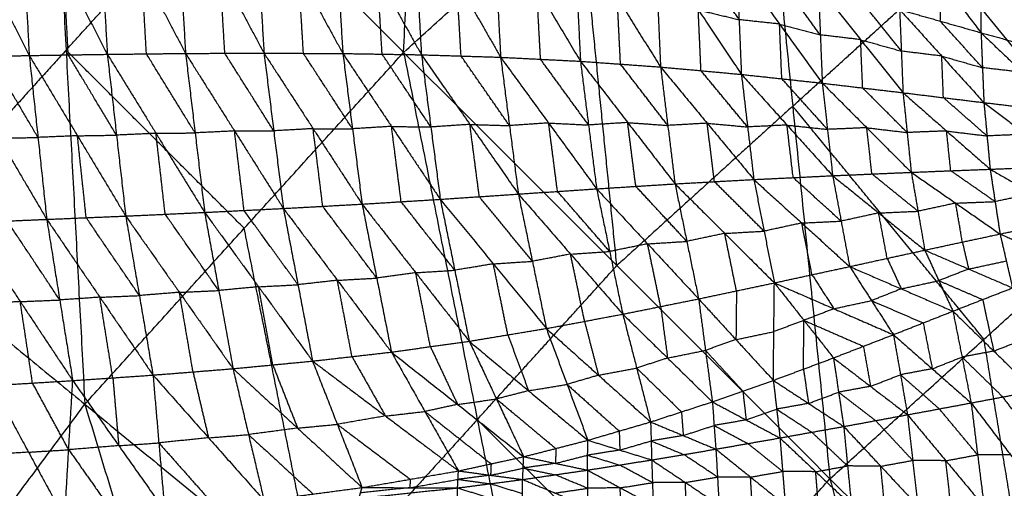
# Model space of a CAD drawing. Header units: millimetres. Extents: x -106 to 110, y -96 to 120.
# Tile 325 of 656: x -51.18 to -37.46, y 53.53 to 60.06. Entities that reach past the tile are written whole.
import ezdxf

# ---------------------------------------------------------------- set-up
doc = ezdxf.new("R2010")
doc.units = ezdxf.units.MM
doc.header["$MEASUREMENT"] = 0
doc.layers.add('Default', color=7, linetype='Continuous', true_color=0x000000)

msp = doc.modelspace()

# ---------------------------------------------------------------- linework, layer by layer
at = {"layer": 'Default'}
for points in [[(-45.832, 59.607, 4.188), (-45.608, 64.54, 4.432), (-45.385, 69.473, 4.676)], [(-55.699, 59.159, 4.676), (-53.247, 61.864, 4.676), (-50.795, 64.57, 4.676)], [(-50.795, 64.57, 4.676), (-50.534, 59.638, 4.432), (-50.273, 54.706, 4.188)], [(-50.795, 64.57, 4.676), (-48.313, 62.088, 4.432), (-45.832, 59.607, 4.188)], [(-45.832, 59.607, 4.188), (-43.382, 61.827, 4.188), (-40.932, 64.048, 4.188)], [(-40.932, 64.048, 4.188), (-40.412, 58.857, 4.07), (-39.893, 53.667, 3.952)], [(-40.932, 64.048, 4.188), (-38.268, 60.801, 4.07), (-35.603, 57.555, 3.952)], [(-50.534, 59.638, 4.432), (-49.424, 60.863, 4.432), (-48.313, 62.088, 4.432)], [(-52.249, 61.927, -1.912), (-51.648, 60.745, -2.018), (-51.048, 59.563, -2.123)], [(-51.173, 61.929, -1.974), (-51.11, 60.746, -2.049), (-51.048, 59.563, -2.123)], [(-51.173, 61.929, -1.974), (-50.567, 60.754, -2.064), (-49.96, 59.58, -2.154)], [(-50.092, 61.917, -2.017), (-50.026, 60.749, -2.085), (-49.96, 59.58, -2.154)], [(-50.092, 61.917, -2.017), (-49.481, 60.754, -2.089), (-48.87, 59.592, -2.162)], [(-49.006, 61.891, -2.036), (-48.938, 60.741, -2.099), (-48.87, 59.592, -2.162)], [(-49.006, 61.891, -2.036), (-48.392, 60.743, -2.091), (-47.777, 59.596, -2.147)], [(-47.913, 61.845, -2.033), (-47.845, 60.721, -2.09), (-47.777, 59.596, -2.147)], [(-47.913, 61.845, -2.033), (-47.296, 60.718, -2.071), (-46.679, 59.591, -2.109)], [(-46.81, 61.774, -2.008), (-46.745, 60.682, -2.059), (-46.679, 59.591, -2.109)], [(-46.81, 61.774, -2.008), (-46.197, 60.674, -2.029), (-45.584, 59.573, -2.05)], [(-42.862, 56.637, 4.07), (-43.122, 59.232, 4.129), (-43.382, 61.827, 4.188)], [(-45.705, 61.67, -1.962), (-45.644, 60.622, -2.006), (-45.584, 59.573, -2.05)], [(-45.705, 61.67, -1.962), (-45.093, 60.605, -1.966), (-44.481, 59.539, -1.97)], [(-44.587, 61.525, -1.894), (-44.534, 60.532, -1.932), (-44.481, 59.539, -1.97)], [(-44.587, 61.525, -1.894), (-43.978, 60.504, -1.881), (-43.369, 59.483, -1.868)], [(-43.46, 61.333, -1.806), (-43.415, 60.408, -1.837), (-43.369, 59.483, -1.868)], [(-43.46, 61.333, -1.806), (-42.857, 60.368, -1.776), (-42.253, 59.403, -1.747)], [(-38.893, 61.331, -0.941), (-38.341, 60.605, -0.991), (-37.789, 59.88, -1.04)], [(-42.329, 61.097, -1.697), (-42.291, 60.25, -1.722), (-42.253, 59.403, -1.747)], [(-42.329, 61.097, -1.697), (-41.728, 60.198, -1.65), (-41.127, 59.3, -1.603)], [(-41.16, 60.062, -1.584), (-41.46, 60.511, -1.607), (-41.76, 60.96, -1.631)], [(-41.192, 60.824, -1.565), (-41.16, 60.062, -1.584), (-41.127, 59.3, -1.603)], [(-41.192, 60.824, -1.565), (-40.596, 60.001, -1.502), (-40, 59.178, -1.438)], [(-40.412, 58.857, 4.07), (-39.34, 59.829, 4.07), (-38.268, 60.801, 4.07)], [(-37.789, 59.88, -1.04), (-37.783, 60.355, -0.917), (-37.776, 60.829, -0.793)], [(-37.776, 60.829, -0.793), (-37.22, 60.199, -0.816), (-36.663, 59.569, -0.839)], [(-50.504, 59.572, -2.139), (-50.535, 60.163, -2.101), (-50.567, 60.754, -2.064)], [(-49.415, 59.586, -2.158), (-49.448, 60.17, -2.124), (-49.481, 60.754, -2.089)], [(-48.323, 59.594, -2.154), (-48.357, 60.169, -2.123), (-48.392, 60.743, -2.091)], [(-47.228, 59.593, -2.128), (-47.262, 60.156, -2.1), (-47.296, 60.718, -2.071)], [(-46.132, 59.582, -2.08), (-46.164, 60.128, -2.054), (-46.197, 60.674, -2.029)], [(-40.028, 59.85, -1.424), (-40.326, 60.261, -1.456), (-40.623, 60.673, -1.487)], [(-45.032, 59.556, -2.01), (-45.063, 60.081, -1.988), (-45.093, 60.605, -1.966)], [(-43.925, 59.511, -1.919), (-43.952, 60.008, -1.9), (-43.978, 60.504, -1.881)], [(-40.055, 60.522, -1.41), (-40.028, 59.85, -1.424), (-40, 59.178, -1.438)], [(-40.055, 60.522, -1.41), (-39.466, 59.783, -1.332), (-38.876, 59.045, -1.254)], [(-38.356, 60.042, -1.137), (-38.349, 60.323, -1.064), (-38.341, 60.605, -0.991)], [(-42.811, 59.443, -1.807), (-42.834, 59.906, -1.792), (-42.857, 60.368, -1.776)], [(-38.899, 59.624, -1.244), (-39.194, 59.993, -1.283), (-39.489, 60.363, -1.321)], [(-41.69, 59.352, -1.675), (-41.709, 59.775, -1.662), (-41.728, 60.198, -1.65)], [(-41.728, 60.198, -1.65), (-41.444, 60.13, -1.617), (-41.16, 60.062, -1.584)], [(-38.923, 60.203, -1.233), (-38.899, 59.624, -1.244), (-38.876, 59.045, -1.254)], [(-38.923, 60.203, -1.233), (-38.356, 60.042, -1.137), (-37.789, 59.88, -1.04)], [(-38.923, 60.203, -1.233), (-38.336, 59.555, -1.143), (-37.749, 58.907, -1.053)], [(-40.596, 60.001, -1.502), (-40.878, 60.031, -1.543), (-41.16, 60.062, -1.584)], [(-40.564, 59.239, -1.521), (-40.58, 59.62, -1.511), (-40.596, 60.001, -1.502)], [(-40.596, 60.001, -1.502), (-40.312, 59.925, -1.463), (-40.028, 59.85, -1.424)], [(-37.769, 59.393, -1.047), (-38.063, 59.717, -1.092), (-38.356, 60.042, -1.137)], [(-39.466, 59.783, -1.332), (-39.747, 59.817, -1.378), (-40.028, 59.85, -1.424)], [(-37.789, 59.88, -1.04), (-37.769, 59.393, -1.047), (-37.749, 58.907, -1.053)], [(-37.789, 59.88, -1.04), (-37.226, 59.725, -0.94), (-36.663, 59.569, -0.839)], [(-37.789, 59.88, -1.04), (-37.21, 59.328, -0.944), (-36.631, 58.776, -0.847)], [(-39.438, 59.111, -1.346), (-39.452, 59.447, -1.339), (-39.466, 59.783, -1.332)], [(-39.466, 59.783, -1.332), (-39.183, 59.704, -1.288), (-38.899, 59.624, -1.244)], [(-50.534, 59.638, 4.432), (-51.76, 58.285, 4.432), (-52.986, 56.933, 4.432)], [(-52.132, 59.541, -2.072), (-51.59, 59.552, -2.098), (-51.048, 59.563, -2.123)], [(-52.132, 59.541, -2.072), (-51.468, 58.411, -1.938), (-50.804, 57.281, -1.804)], [(-50.926, 58.422, -1.964), (-51.258, 58.987, -2.031), (-51.59, 59.552, -2.098)], [(-51.048, 59.563, -2.123), (-50.504, 59.572, -2.139), (-49.96, 59.58, -2.154)], [(-51.048, 59.563, -2.123), (-50.926, 58.422, -1.964), (-50.804, 57.281, -1.804)], [(-51.048, 59.563, -2.123), (-50.376, 58.445, -1.976), (-49.704, 57.327, -1.828)], [(-48.053, 57.156, 4.188), (-49.293, 58.397, 4.31), (-50.534, 59.638, 4.432)], [(-49.832, 58.454, -1.991), (-50.168, 59.013, -2.065), (-50.504, 59.572, -2.139)], [(-50.273, 54.706, 4.188), (-48.053, 57.156, 4.188), (-45.832, 59.607, 4.188)], [(-49.96, 59.58, -2.154), (-49.415, 59.586, -2.158), (-48.87, 59.592, -2.162)], [(-49.96, 59.58, -2.154), (-49.832, 58.454, -1.991), (-49.704, 57.327, -1.828)], [(-49.96, 59.58, -2.154), (-49.282, 58.479, -1.993), (-48.604, 57.378, -1.832)], [(-48.737, 58.485, -1.997), (-49.076, 59.035, -2.078), (-49.415, 59.586, -2.158)], [(-48.87, 59.592, -2.162), (-48.323, 59.594, -2.154), (-47.777, 59.596, -2.147)], [(-48.87, 59.592, -2.162), (-48.737, 58.485, -1.997), (-48.604, 57.378, -1.832)], [(-48.87, 59.592, -2.162), (-48.188, 58.512, -1.989), (-47.507, 57.433, -1.816)], [(-47.642, 58.514, -1.981), (-47.982, 59.054, -2.068), (-48.323, 59.594, -2.154)], [(-47.777, 59.596, -2.147), (-47.642, 58.514, -1.981), (-47.507, 57.433, -1.816)], [(-47.777, 59.596, -2.147), (-47.228, 59.593, -2.128), (-46.679, 59.591, -2.109)], [(-47.777, 59.596, -2.147), (-47.094, 58.544, -1.963), (-46.411, 57.493, -1.78)], [(-46.545, 58.542, -1.944), (-46.887, 59.068, -2.036), (-47.228, 59.593, -2.128)], [(-46.679, 59.591, -2.109), (-46.545, 58.542, -1.944), (-46.411, 57.493, -1.78)], [(-46.679, 59.591, -2.109), (-46.132, 59.582, -2.08), (-45.584, 59.573, -2.05)], [(-46.679, 59.591, -2.109), (-46.001, 58.575, -1.917), (-45.322, 57.56, -1.725)], [(-45.453, 58.567, -1.887), (-45.792, 59.074, -1.984), (-46.132, 59.582, -2.08)], [(-45.832, 59.607, 4.188), (-44.806, 54.492, 4.07), (-43.78, 49.378, 3.952)], [(-45.832, 59.607, 4.188), (-42.862, 56.637, 4.07), (-39.893, 53.667, 3.952)], [(-45.584, 59.573, -2.05), (-45.453, 58.567, -1.887), (-45.322, 57.56, -1.725)], [(-45.584, 59.573, -2.05), (-45.032, 59.556, -2.01), (-44.481, 59.539, -1.97)], [(-45.584, 59.573, -2.05), (-44.909, 58.603, -1.851), (-44.234, 57.633, -1.652)], [(-44.358, 58.586, -1.811), (-44.695, 59.071, -1.91), (-45.032, 59.556, -2.01)], [(-44.481, 59.539, -1.97), (-44.358, 58.586, -1.811), (-44.234, 57.633, -1.652)], [(-44.481, 59.539, -1.97), (-43.925, 59.511, -1.919), (-43.369, 59.483, -1.868)], [(-44.481, 59.539, -1.97), (-43.812, 58.623, -1.765), (-43.144, 57.706, -1.56)], [(-38.336, 59.555, -1.143), (-38.618, 59.589, -1.193), (-38.899, 59.624, -1.244)], [(-38.313, 58.976, -1.154), (-38.324, 59.265, -1.148), (-38.336, 59.555, -1.143)], [(-38.336, 59.555, -1.143), (-38.053, 59.474, -1.095), (-37.769, 59.393, -1.047)], [(-43.257, 58.595, -1.714), (-43.591, 59.053, -1.817), (-43.925, 59.511, -1.919)], [(-43.369, 59.483, -1.868), (-43.257, 58.595, -1.714), (-43.144, 57.706, -1.56)], [(-43.369, 59.483, -1.868), (-42.811, 59.443, -1.807), (-42.253, 59.403, -1.747)], [(-43.369, 59.483, -1.868), (-42.711, 58.629, -1.66), (-42.052, 57.775, -1.452)], [(-42.153, 58.589, -1.599), (-42.482, 59.016, -1.703), (-42.811, 59.443, -1.807)], [(-42.253, 59.403, -1.747), (-42.153, 58.589, -1.599), (-42.052, 57.775, -1.452)], [(-42.253, 59.403, -1.747), (-41.69, 59.352, -1.675), (-41.127, 59.3, -1.603)], [(-42.253, 59.403, -1.747), (-41.604, 58.62, -1.536), (-40.954, 57.836, -1.326)], [(-37.21, 59.328, -0.944), (-37.49, 59.361, -0.995), (-37.769, 59.393, -1.047)], [(-41.041, 58.568, -1.465), (-41.366, 58.96, -1.57), (-41.69, 59.352, -1.675)], [(-41.127, 59.3, -1.603), (-41.041, 58.568, -1.465), (-40.954, 57.836, -1.326)], [(-41.127, 59.3, -1.603), (-40.564, 59.239, -1.521), (-40, 59.178, -1.438)], [(-41.127, 59.3, -1.603), (-40.492, 58.594, -1.393), (-39.856, 57.889, -1.183)], [(-55.699, 59.159, 4.676), (-52.986, 56.933, 4.432), (-50.273, 54.706, 4.188)], [(-39.928, 58.534, -1.311), (-40.246, 58.886, -1.416), (-40.564, 59.239, -1.521)], [(-40, 59.178, -1.438), (-39.928, 58.534, -1.311), (-39.856, 57.889, -1.183)], [(-40, 59.178, -1.438), (-39.438, 59.111, -1.346), (-38.876, 59.045, -1.254)], [(-40, 59.178, -1.438), (-39.381, 58.557, -1.231), (-38.761, 57.936, -1.024)], [(-38.818, 58.49, -1.139), (-39.128, 58.801, -1.243), (-39.438, 59.111, -1.346)], [(-38.876, 59.045, -1.254), (-38.818, 58.49, -1.139), (-38.761, 57.936, -1.024)], [(-38.876, 59.045, -1.254), (-38.313, 58.976, -1.154), (-37.749, 58.907, -1.053)], [(-38.876, 59.045, -1.254), (-38.269, 58.512, -1.053), (-37.662, 57.979, -0.853)], [(-40.412, 58.857, 4.07), (-41.637, 57.747, 4.07), (-42.862, 56.637, 4.07)], [(-37.748, 55.611, 3.952), (-39.08, 57.234, 4.011), (-40.412, 58.857, 4.07)], [(-37.705, 58.443, -0.953), (-38.009, 58.709, -1.053), (-38.313, 58.976, -1.154)], [(-37.749, 58.907, -1.053), (-37.705, 58.443, -0.953), (-37.662, 57.979, -0.853)], [(-37.749, 58.907, -1.053), (-37.19, 58.842, -0.95), (-36.631, 58.776, -0.847)], [(-37.749, 58.907, -1.053), (-37.16, 58.465, -0.865), (-36.57, 58.024, -0.678)], [(-46.001, 58.575, -1.917), (-46.273, 58.559, -1.931), (-46.545, 58.542, -1.944)], [(-45.867, 57.527, -1.752), (-45.934, 58.051, -1.835), (-46.001, 58.575, -1.917)], [(-46.001, 58.575, -1.917), (-45.727, 58.571, -1.902), (-45.453, 58.567, -1.887)], [(-44.909, 58.603, -1.851), (-45.181, 58.585, -1.869), (-45.453, 58.567, -1.887)], [(-44.778, 57.597, -1.688), (-44.844, 58.1, -1.77), (-44.909, 58.603, -1.851)], [(-44.909, 58.603, -1.851), (-44.633, 58.595, -1.831), (-44.358, 58.586, -1.811)], [(-43.812, 58.623, -1.765), (-44.085, 58.605, -1.788), (-44.358, 58.586, -1.811)], [(-43.689, 57.67, -1.606), (-43.751, 58.146, -1.685), (-43.812, 58.623, -1.765)], [(-43.812, 58.623, -1.765), (-43.534, 58.609, -1.74), (-43.257, 58.595, -1.714)], [(-42.711, 58.629, -1.66), (-42.984, 58.612, -1.687), (-43.257, 58.595, -1.714)], [(-42.598, 57.741, -1.506), (-42.655, 58.185, -1.583), (-42.711, 58.629, -1.66)], [(-42.711, 58.629, -1.66), (-42.432, 58.609, -1.63), (-42.153, 58.589, -1.599)], [(-41.604, 58.62, -1.536), (-41.878, 58.604, -1.568), (-42.153, 58.589, -1.599)], [(-41.503, 57.806, -1.389), (-41.553, 58.213, -1.463), (-41.604, 58.62, -1.536)], [(-41.604, 58.62, -1.536), (-41.322, 58.594, -1.501), (-41.041, 58.568, -1.465)], [(-40.492, 58.594, -1.393), (-40.766, 58.581, -1.429), (-41.041, 58.568, -1.465)], [(-40.405, 57.862, -1.255), (-40.449, 58.228, -1.324), (-40.492, 58.594, -1.393)], [(-40.492, 58.594, -1.393), (-40.21, 58.564, -1.352), (-39.928, 58.534, -1.311)], [(-50.376, 58.445, -1.976), (-50.651, 58.433, -1.97), (-50.926, 58.422, -1.964)], [(-50.376, 58.445, -1.976), (-50.104, 58.449, -1.983), (-49.832, 58.454, -1.991)], [(-50.254, 57.304, -1.816), (-50.315, 57.875, -1.896), (-50.376, 58.445, -1.976)], [(-49.282, 58.479, -1.993), (-49.557, 58.466, -1.992), (-49.832, 58.454, -1.991)], [(-49.282, 58.479, -1.993), (-49.009, 58.482, -1.995), (-48.737, 58.485, -1.997)], [(-49.154, 57.352, -1.83), (-49.218, 57.916, -1.912), (-49.282, 58.479, -1.993)], [(-48.188, 58.512, -1.989), (-48.462, 58.498, -1.993), (-48.737, 58.485, -1.997)], [(-48.188, 58.512, -1.989), (-47.915, 58.513, -1.985), (-47.642, 58.514, -1.981)], [(-48.055, 57.405, -1.824), (-48.122, 57.959, -1.906), (-48.188, 58.512, -1.989)], [(-47.094, 58.544, -1.963), (-47.368, 58.529, -1.972), (-47.642, 58.514, -1.981)], [(-46.959, 57.463, -1.798), (-47.026, 58.004, -1.881), (-47.094, 58.544, -1.963)], [(-47.094, 58.544, -1.963), (-46.82, 58.543, -1.954), (-46.545, 58.542, -1.944)], [(-39.381, 58.557, -1.231), (-39.654, 58.545, -1.271), (-39.928, 58.534, -1.311)], [(-39.308, 57.913, -1.104), (-39.345, 58.235, -1.167), (-39.381, 58.557, -1.231)], [(-39.381, 58.557, -1.231), (-39.099, 58.524, -1.185), (-38.818, 58.49, -1.139)], [(-38.269, 58.512, -1.053), (-38.544, 58.501, -1.096), (-38.818, 58.49, -1.139)], [(-38.211, 57.958, -0.938), (-38.24, 58.235, -0.996), (-38.269, 58.512, -1.053)], [(-38.269, 58.512, -1.053), (-37.987, 58.477, -1.003), (-37.705, 58.443, -0.953)], [(-37.16, 58.465, -0.865), (-37.433, 58.454, -0.909), (-37.705, 58.443, -0.953)], [(-51.468, 58.411, -1.938), (-51.197, 58.416, -1.951), (-50.926, 58.422, -1.964)], [(-37.662, 57.979, -0.853), (-37.116, 58.001, -0.765), (-36.57, 58.024, -0.678)], [(-40.954, 57.836, -1.326), (-40.405, 57.862, -1.255), (-39.856, 57.889, -1.183)], [(-39.856, 57.889, -1.183), (-39.308, 57.913, -1.104), (-38.761, 57.936, -1.024)], [(-39.856, 57.889, -1.183), (-39.738, 57.256, -0.884), (-39.619, 56.623, -0.585)], [(-39.856, 57.889, -1.183), (-39.215, 57.37, -0.838), (-38.573, 56.852, -0.493)], [(-38.667, 57.394, -0.758), (-38.988, 57.653, -0.931), (-39.308, 57.913, -1.104)], [(-38.761, 57.936, -1.024), (-38.211, 57.958, -0.938), (-37.662, 57.979, -0.853)], [(-38.761, 57.936, -1.024), (-38.667, 57.394, -0.758), (-38.573, 56.852, -0.493)], [(-38.761, 57.936, -1.024), (-38.142, 57.507, -0.709), (-37.524, 57.077, -0.394)], [(-37.593, 57.528, -0.623), (-37.902, 57.743, -0.781), (-38.211, 57.958, -0.938)], [(-37.662, 57.979, -0.853), (-37.593, 57.528, -0.623), (-37.524, 57.077, -0.394)], [(-37.662, 57.979, -0.853), (-37.069, 57.638, -0.573), (-36.477, 57.297, -0.293)], [(-43.144, 57.706, -1.56), (-42.598, 57.741, -1.506), (-42.052, 57.775, -1.452)], [(-42.052, 57.775, -1.452), (-41.503, 57.806, -1.389), (-40.954, 57.836, -1.326)], [(-42.052, 57.775, -1.452), (-41.888, 56.974, -1.096), (-41.723, 56.173, -0.74)], [(-42.052, 57.775, -1.452), (-41.36, 57.086, -1.06), (-40.668, 56.396, -0.668)], [(-40.811, 57.116, -0.997), (-41.157, 57.461, -1.193), (-41.503, 57.806, -1.389)], [(-40.954, 57.836, -1.326), (-40.811, 57.116, -0.997), (-40.668, 56.396, -0.668)], [(-40.954, 57.836, -1.326), (-40.287, 57.23, -0.956), (-39.619, 56.623, -0.585)], [(-39.738, 57.256, -0.884), (-40.072, 57.559, -1.069), (-40.405, 57.862, -1.255)], [(-45.322, 57.56, -1.725), (-44.778, 57.597, -1.688), (-44.234, 57.633, -1.652)], [(-44.234, 57.633, -1.652), (-43.689, 57.67, -1.606), (-43.144, 57.706, -1.56)], [(-44.234, 57.633, -1.652), (-44.039, 56.697, -1.252), (-43.844, 55.761, -0.852)], [(-44.234, 57.633, -1.652), (-43.507, 56.797, -1.227), (-42.78, 55.96, -0.802)], [(-42.962, 56.833, -1.181), (-43.325, 57.252, -1.394), (-43.689, 57.67, -1.606)], [(-43.144, 57.706, -1.56), (-42.962, 56.833, -1.181), (-42.78, 55.96, -0.802)], [(-43.144, 57.706, -1.56), (-42.434, 56.94, -1.15), (-41.723, 56.173, -0.74)], [(-41.888, 56.974, -1.096), (-42.243, 57.358, -1.301), (-42.598, 57.741, -1.506)], [(-37.069, 57.638, -0.573), (-37.331, 57.583, -0.598), (-37.593, 57.528, -0.623)], [(-47.507, 57.433, -1.816), (-46.959, 57.463, -1.798), (-46.411, 57.493, -1.78)], [(-46.411, 57.493, -1.78), (-45.867, 57.527, -1.752), (-45.322, 57.56, -1.725)], [(-46.411, 57.493, -1.78), (-46.207, 56.463, -1.349), (-46.003, 55.432, -0.918)], [(-46.411, 57.493, -1.78), (-45.664, 56.538, -1.336), (-44.918, 55.583, -0.892)], [(-45.12, 56.572, -1.308), (-45.493, 57.049, -1.53), (-45.867, 57.527, -1.752)], [(-45.322, 57.56, -1.725), (-45.12, 56.572, -1.308), (-44.918, 55.583, -0.892)], [(-45.322, 57.56, -1.725), (-44.583, 56.661, -1.289), (-43.844, 55.761, -0.852)], [(-44.039, 56.697, -1.252), (-44.409, 57.147, -1.47), (-44.778, 57.597, -1.688)], [(-39.893, 53.667, 3.952), (-37.748, 55.611, 3.952), (-35.603, 57.555, 3.952)], [(-38.142, 57.507, -0.709), (-38.405, 57.45, -0.734), (-38.667, 57.394, -0.758)], [(-38.142, 57.507, -0.709), (-37.868, 57.517, -0.666), (-37.593, 57.528, -0.623)], [(-38.049, 56.965, -0.443), (-38.095, 57.236, -0.576), (-38.142, 57.507, -0.709)], [(-49.704, 57.327, -1.828), (-49.154, 57.352, -1.83), (-48.604, 57.378, -1.832)], [(-48.407, 56.289, -1.382), (-48.78, 56.821, -1.606), (-49.154, 57.352, -1.83)], [(-48.604, 57.378, -1.832), (-48.055, 57.405, -1.824), (-47.507, 57.433, -1.816)], [(-48.604, 57.378, -1.832), (-48.407, 56.289, -1.382), (-48.209, 55.201, -0.932)], [(-48.604, 57.378, -1.832), (-47.853, 56.342, -1.382), (-47.101, 55.307, -0.932)], [(-47.304, 56.37, -1.374), (-47.68, 56.887, -1.599), (-48.055, 57.405, -1.824)], [(-47.507, 57.433, -1.816), (-47.304, 56.37, -1.374), (-47.101, 55.307, -0.932)], [(-47.507, 57.433, -1.816), (-46.755, 56.432, -1.367), (-46.003, 55.432, -0.918)], [(-46.207, 56.463, -1.349), (-46.583, 56.963, -1.573), (-46.959, 57.463, -1.798)], [(-39.215, 57.37, -0.838), (-39.476, 57.313, -0.861), (-39.738, 57.256, -0.884)], [(-39.215, 57.37, -0.838), (-38.941, 57.382, -0.798), (-38.667, 57.394, -0.758)], [(-39.096, 56.738, -0.539), (-39.156, 57.054, -0.688), (-39.215, 57.37, -0.838)], [(-51.903, 57.236, -1.762), (-51.354, 57.258, -1.783), (-50.804, 57.281, -1.804)], [(-51.903, 57.236, -1.762), (-51.173, 56.135, -1.326), (-50.442, 55.035, -0.889)], [(-50.623, 56.158, -1.347), (-50.988, 56.708, -1.565), (-51.354, 57.258, -1.783)], [(-50.804, 57.281, -1.804), (-50.254, 57.304, -1.816), (-49.704, 57.327, -1.828)], [(-50.804, 57.281, -1.804), (-50.623, 56.158, -1.347), (-50.442, 55.035, -0.889)], [(-50.804, 57.281, -1.804), (-50.064, 56.196, -1.361), (-49.324, 55.112, -0.918)], [(-49.514, 56.219, -1.373), (-49.884, 56.762, -1.595), (-50.254, 57.304, -1.816)], [(-49.704, 57.327, -1.828), (-49.514, 56.219, -1.373), (-49.324, 55.112, -0.918)], [(-49.704, 57.327, -1.828), (-48.956, 56.264, -1.38), (-48.209, 55.201, -0.932)], [(-40.287, 57.23, -0.956), (-40.549, 57.173, -0.976), (-40.811, 57.116, -0.997)], [(-40.287, 57.23, -0.956), (-40.012, 57.243, -0.92), (-39.738, 57.256, -0.884)], [(-40.144, 56.51, -0.626), (-40.215, 56.87, -0.791), (-40.287, 57.23, -0.956)], [(-37.524, 57.077, -0.394), (-37, 57.187, -0.343), (-36.477, 57.297, -0.293)], [(-47.027, 52.042, 4.07), (-47.54, 54.599, 4.129), (-48.053, 57.156, 4.188)], [(-41.36, 57.086, -1.06), (-41.624, 57.03, -1.078), (-41.888, 56.974, -1.096)], [(-41.36, 57.086, -1.06), (-41.086, 57.101, -1.029), (-40.811, 57.116, -0.997)], [(-41.196, 56.285, -0.704), (-41.278, 56.685, -0.882), (-41.36, 57.086, -1.06)], [(-38.573, 56.852, -0.493), (-38.049, 56.965, -0.443), (-37.524, 57.077, -0.394)], [(-37.524, 57.077, -0.394), (-37.437, 56.702, -0.068), (-37.35, 56.326, 0.258)], [(-37.524, 57.077, -0.394), (-37.018, 56.86, -0.072), (-36.512, 56.642, 0.25)], [(-42.434, 56.94, -1.15), (-42.698, 56.887, -1.166), (-42.962, 56.833, -1.181)], [(-42.434, 56.94, -1.15), (-42.161, 56.957, -1.123), (-41.888, 56.974, -1.096)], [(-42.252, 56.067, -0.771), (-42.343, 56.503, -0.961), (-42.434, 56.94, -1.15)], [(-38.049, 56.965, -0.443), (-38.005, 56.777, -0.281), (-37.962, 56.589, -0.118)], [(-43.507, 56.797, -1.227), (-43.773, 56.747, -1.239), (-44.039, 56.697, -1.252)], [(-43.507, 56.797, -1.227), (-43.234, 56.815, -1.204), (-42.962, 56.833, -1.181)], [(-43.312, 55.86, -0.827), (-43.409, 56.328, -1.027), (-43.507, 56.797, -1.227)], [(-39.619, 56.623, -0.585), (-39.096, 56.738, -0.539), (-38.573, 56.852, -0.493)], [(-38.573, 56.852, -0.493), (-38.377, 56.427, -0.114), (-38.181, 56.002, 0.265)], [(-38.573, 56.852, -0.493), (-37.962, 56.589, -0.118), (-37.35, 56.326, 0.258)], [(-44.583, 56.661, -1.289), (-44.852, 56.616, -1.298), (-45.12, 56.572, -1.308)], [(-44.583, 56.661, -1.289), (-44.311, 56.679, -1.27), (-44.039, 56.697, -1.252)], [(-44.381, 55.672, -0.872), (-44.482, 56.166, -1.08), (-44.583, 56.661, -1.289)], [(-39.096, 56.738, -0.539), (-38.998, 56.525, -0.349), (-38.9, 56.313, -0.16)], [(-37.962, 56.589, -0.118), (-37.699, 56.645, -0.093), (-37.437, 56.702, -0.068)], [(-45.664, 56.538, -1.336), (-45.936, 56.5, -1.342), (-46.207, 56.463, -1.349)], [(-45.664, 56.538, -1.336), (-45.392, 56.555, -1.322), (-45.12, 56.572, -1.308)], [(-45.46, 55.508, -0.905), (-45.562, 56.023, -1.12), (-45.664, 56.538, -1.336)], [(-44.806, 54.492, 4.07), (-43.834, 55.565, 4.07), (-42.862, 56.637, 4.07)], [(-40.668, 56.396, -0.668), (-40.144, 56.51, -0.626), (-39.619, 56.623, -0.585)], [(-40.144, 56.51, -0.626), (-39.991, 56.273, -0.412), (-39.839, 56.036, -0.197)], [(-39.619, 56.623, -0.585), (-39.315, 56.149, -0.156), (-39.01, 55.675, 0.274)], [(-39.619, 56.623, -0.585), (-38.9, 56.313, -0.16), (-38.181, 56.002, 0.265)], [(-37.962, 56.589, -0.118), (-38.169, 56.508, -0.116), (-38.377, 56.427, -0.114)], [(-46.755, 56.432, -1.367), (-47.029, 56.401, -1.37), (-47.304, 56.37, -1.374)], [(-46.755, 56.432, -1.367), (-46.481, 56.448, -1.358), (-46.207, 56.463, -1.349)], [(-46.552, 55.369, -0.925), (-46.653, 55.901, -1.146), (-46.755, 56.432, -1.367)], [(-41.723, 56.173, -0.74), (-41.196, 56.285, -0.704), (-40.668, 56.396, -0.668)], [(-40.682, 55.038, 0.293), (-40.675, 55.717, -0.187), (-40.668, 56.396, -0.668)], [(-40.668, 56.396, -0.668), (-40.256, 55.874, -0.192), (-39.844, 55.351, 0.283)], [(-40.668, 56.396, -0.668), (-39.839, 56.036, -0.197), (-39.01, 55.675, 0.274)], [(-38.9, 56.313, -0.16), (-38.639, 56.37, -0.137), (-38.377, 56.427, -0.114)], [(-38.377, 56.427, -0.114), (-38.071, 56.295, 0.074), (-37.766, 56.164, 0.261)], [(-48.956, 56.264, -1.38), (-49.235, 56.242, -1.376), (-49.514, 56.219, -1.373)], [(-48.956, 56.264, -1.38), (-48.681, 56.277, -1.381), (-48.407, 56.289, -1.382)], [(-48.766, 55.156, -0.925), (-48.861, 55.71, -1.152), (-48.956, 56.264, -1.38)], [(-47.853, 56.342, -1.382), (-48.13, 56.316, -1.382), (-48.407, 56.289, -1.382)], [(-47.853, 56.342, -1.382), (-47.578, 56.356, -1.378), (-47.304, 56.37, -1.374)], [(-47.655, 55.254, -0.932), (-47.754, 55.798, -1.157), (-47.853, 56.342, -1.382)], [(-41.196, 56.285, -0.704), (-41.199, 55.945, -0.464), (-41.203, 55.606, -0.224)], [(-38.9, 56.313, -0.16), (-39.107, 56.231, -0.158), (-39.315, 56.149, -0.156)], [(-38.181, 56.002, 0.265), (-37.766, 56.164, 0.261), (-37.35, 56.326, 0.258)], [(-51.173, 56.135, -1.326), (-51.452, 56.119, -1.315), (-51.732, 56.102, -1.305)], [(-51.173, 56.135, -1.326), (-50.898, 56.147, -1.336), (-50.623, 56.158, -1.347)], [(-51.002, 55.001, -0.869), (-51.087, 55.568, -1.097), (-51.173, 56.135, -1.326)], [(-50.064, 56.196, -1.361), (-50.344, 56.177, -1.354), (-50.623, 56.158, -1.347)], [(-50.064, 56.196, -1.361), (-49.789, 56.208, -1.367), (-49.514, 56.219, -1.373)], [(-49.883, 55.073, -0.904), (-49.973, 55.635, -1.132), (-50.064, 56.196, -1.361)], [(-42.78, 55.96, -0.802), (-42.252, 56.067, -0.771), (-41.723, 56.173, -0.74)], [(-41.723, 56.173, -0.74), (-41.628, 55.456, -0.218), (-41.532, 54.739, 0.305)], [(-41.723, 56.173, -0.74), (-41.203, 55.606, -0.224), (-40.682, 55.038, 0.293)], [(-39.839, 56.036, -0.197), (-39.577, 56.093, -0.176), (-39.315, 56.149, -0.156)], [(-39.315, 56.149, -0.156), (-38.955, 55.994, 0.057), (-38.595, 55.838, 0.27)], [(-37.766, 56.164, 0.261), (-37.689, 55.805, -0.042), (-37.612, 55.446, -0.346)], [(-42.252, 56.067, -0.771), (-42.204, 55.708, -0.51), (-42.156, 55.349, -0.249)], [(-39.839, 56.036, -0.197), (-40.047, 55.955, -0.195), (-40.256, 55.874, -0.192)], [(-39.01, 55.675, 0.274), (-38.595, 55.838, 0.27), (-38.181, 56.002, 0.265)], [(-38.181, 56.002, 0.265), (-38.054, 55.363, -0.283), (-37.927, 54.724, -0.832)], [(-38.181, 56.002, 0.265), (-37.612, 55.446, -0.346), (-37.043, 54.89, -0.957)], [(-43.844, 55.761, -0.852), (-43.312, 55.86, -0.827), (-42.78, 55.96, -0.802)], [(-43.312, 55.86, -0.827), (-43.215, 55.485, -0.547), (-43.118, 55.11, -0.267)], [(-42.78, 55.96, -0.802), (-42.586, 55.21, -0.242), (-42.392, 54.459, 0.318)], [(-42.78, 55.96, -0.802), (-42.156, 55.349, -0.249), (-41.532, 54.739, 0.305)], [(-40.256, 55.874, -0.192), (-40.465, 55.795, -0.19), (-40.675, 55.717, -0.187)], [(-40.263, 55.194, 0.288), (-40.259, 55.534, 0.048), (-40.256, 55.874, -0.192)], [(-40.256, 55.874, -0.192), (-39.841, 55.693, 0.043), (-39.427, 55.513, 0.278)], [(-38.595, 55.838, 0.27), (-38.532, 55.519, -0.005), (-38.468, 55.199, -0.279)], [(-44.918, 55.583, -0.892), (-44.381, 55.672, -0.872), (-43.844, 55.761, -0.852)], [(-43.844, 55.761, -0.852), (-43.555, 54.982, -0.26), (-43.266, 54.204, 0.333)], [(-43.844, 55.761, -0.852), (-43.118, 55.11, -0.267), (-42.392, 54.459, 0.318)], [(-41.203, 55.606, -0.224), (-40.939, 55.661, -0.205), (-40.675, 55.717, -0.187)], [(-46.003, 55.432, -0.918), (-45.46, 55.508, -0.905), (-44.918, 55.583, -0.892)], [(-44.918, 55.583, -0.892), (-44.539, 54.779, -0.27), (-44.16, 53.975, 0.351)], [(-44.918, 55.583, -0.892), (-44.092, 54.894, -0.279), (-43.266, 54.204, 0.333)], [(-44.381, 55.672, -0.872), (-44.236, 55.283, -0.576), (-44.092, 54.894, -0.279)], [(-41.203, 55.606, -0.224), (-41.415, 55.531, -0.221), (-41.628, 55.456, -0.218)], [(-39.844, 55.351, 0.283), (-39.427, 55.513, 0.278), (-39.01, 55.675, 0.274)], [(-39.01, 55.675, 0.274), (-38.911, 55.117, -0.216), (-38.813, 54.559, -0.707)], [(-39.01, 55.675, 0.274), (-38.468, 55.199, -0.279), (-37.927, 54.724, -0.832)], [(-36.946, 50.721, 3.907), (-37.347, 53.166, 3.929), (-37.748, 55.611, 3.952)], [(-37.612, 55.446, -0.346), (-37.404, 55.527, -0.348), (-37.196, 55.608, -0.35)], [(-47.101, 55.307, -0.932), (-46.552, 55.369, -0.925), (-46.003, 55.432, -0.918)], [(-46.003, 55.432, -0.918), (-45.536, 54.605, -0.273), (-45.069, 53.777, 0.371)], [(-46.003, 55.432, -0.918), (-45.081, 54.704, -0.284), (-44.16, 53.975, 0.351)], [(-45.46, 55.508, -0.905), (-45.271, 55.106, -0.594), (-45.081, 54.704, -0.284)], [(-42.156, 55.349, -0.249), (-41.892, 55.403, -0.233), (-41.628, 55.456, -0.218)], [(-41.628, 55.456, -0.218), (-41.367, 55.172, 0.041), (-41.107, 54.888, 0.299)], [(-39.427, 55.513, 0.278), (-39.378, 55.234, 0.033), (-39.328, 54.955, -0.212)], [(-37.612, 55.446, -0.346), (-37.833, 55.404, -0.315), (-38.054, 55.363, -0.283)], [(-48.209, 55.201, -0.932), (-47.655, 55.254, -0.932), (-47.101, 55.307, -0.932)], [(-47.101, 55.307, -0.932), (-46.756, 54.426, -0.263), (-46.411, 53.545, 0.407)], [(-47.101, 55.307, -0.932), (-46.085, 54.542, -0.28), (-45.069, 53.777, 0.371)], [(-46.552, 55.369, -0.925), (-46.318, 54.956, -0.603), (-46.085, 54.542, -0.28)], [(-42.156, 55.349, -0.249), (-42.371, 55.279, -0.245), (-42.586, 55.21, -0.242)], [(-40.682, 55.038, 0.293), (-40.263, 55.194, 0.288), (-39.844, 55.351, 0.283)], [(-39.844, 55.351, 0.283), (-39.773, 54.873, -0.15), (-39.702, 54.396, -0.583)], [(-39.844, 55.351, 0.283), (-39.328, 54.955, -0.212), (-38.813, 54.559, -0.707)], [(-38.468, 55.199, -0.279), (-38.261, 55.281, -0.281), (-38.054, 55.363, -0.283)], [(-38.054, 55.363, -0.283), (-37.77, 55.085, -0.589), (-37.485, 54.807, -0.895)], [(-49.324, 55.112, -0.918), (-48.766, 55.156, -0.925), (-48.209, 55.201, -0.932)], [(-48.766, 55.156, -0.925), (-48.658, 54.697, -0.579), (-48.55, 54.238, -0.234)], [(-48.209, 55.201, -0.932), (-47.993, 54.283, -0.241), (-47.776, 53.365, 0.449)], [(-48.209, 55.201, -0.932), (-47.31, 54.373, -0.263), (-46.411, 53.545, 0.407)], [(-47.655, 55.254, -0.932), (-47.482, 54.813, -0.597), (-47.31, 54.373, -0.263)], [(-43.118, 55.11, -0.267), (-42.852, 55.16, -0.255), (-42.586, 55.21, -0.242)], [(-42.586, 55.21, -0.242), (-42.274, 54.904, 0.035), (-41.962, 54.599, 0.311)], [(-40.263, 55.194, 0.288), (-40.227, 54.956, 0.071), (-40.192, 54.717, -0.145)], [(-38.468, 55.199, -0.279), (-38.69, 55.158, -0.248), (-38.911, 55.117, -0.216)], [(-51.561, 54.967, -0.848), (-51.002, 55.001, -0.869), (-50.442, 55.035, -0.889)], [(-50.498, 54.072, -0.165), (-50.75, 54.537, -0.517), (-51.002, 55.001, -0.869)], [(-50.554, 53.109, 0.56), (-50.498, 54.072, -0.165), (-50.442, 55.035, -0.889)], [(-50.442, 55.035, -0.889), (-49.883, 55.073, -0.904), (-49.324, 55.112, -0.918)], [(-50.442, 55.035, -0.889), (-49.801, 54.129, -0.195), (-49.161, 53.223, 0.5)], [(-49.883, 55.073, -0.904), (-49.842, 54.601, -0.549), (-49.801, 54.129, -0.195)], [(-49.324, 55.112, -0.918), (-49.242, 54.167, -0.209), (-49.161, 53.223, 0.5)], [(-49.324, 55.112, -0.918), (-48.55, 54.238, -0.234), (-47.776, 53.365, 0.449)], [(-43.118, 55.11, -0.267), (-43.336, 55.046, -0.264), (-43.555, 54.982, -0.26)], [(-41.532, 54.739, 0.305), (-41.107, 54.888, 0.299), (-40.682, 55.038, 0.293)], [(-40.682, 55.038, 0.293), (-40.636, 54.637, -0.086), (-40.59, 54.236, -0.464)], [(-40.682, 55.038, 0.293), (-40.192, 54.717, -0.145), (-39.702, 54.396, -0.583)], [(-39.328, 54.955, -0.212), (-39.12, 55.036, -0.214), (-38.911, 55.117, -0.216)], [(-38.911, 55.117, -0.216), (-38.641, 54.879, -0.493), (-38.37, 54.641, -0.769)], [(-51.561, 54.967, -0.848), (-51.057, 54.038, -0.144), (-50.554, 53.109, 0.56)], [(-44.092, 54.894, -0.279), (-44.315, 54.836, -0.275), (-44.539, 54.779, -0.27)], [(-44.092, 54.894, -0.279), (-43.823, 54.938, -0.269), (-43.555, 54.982, -0.26)], [(-43.555, 54.982, -0.26), (-43.192, 54.657, 0.033), (-42.829, 54.332, 0.325)], [(-41.107, 54.888, 0.299), (-41.084, 54.688, 0.11), (-41.061, 54.487, -0.08)], [(-40.192, 54.717, -0.145), (-39.982, 54.795, -0.148), (-39.773, 54.873, -0.15)], [(-39.328, 54.955, -0.212), (-39.551, 54.914, -0.181), (-39.773, 54.873, -0.15)], [(-39.773, 54.873, -0.15), (-39.515, 54.675, -0.397), (-39.257, 54.477, -0.645)], [(-37.927, 54.724, -0.832), (-37.485, 54.807, -0.895), (-37.043, 54.89, -0.957)], [(-45.081, 54.704, -0.284), (-44.81, 54.741, -0.277), (-44.539, 54.779, -0.27)], [(-44.539, 54.779, -0.27), (-44.126, 54.434, 0.036), (-43.713, 54.089, 0.342)], [(-42.392, 54.459, 0.318), (-41.962, 54.599, 0.311), (-41.532, 54.739, 0.305)], [(-41.532, 54.739, 0.305), (-41.507, 54.41, -0.023), (-41.483, 54.08, -0.351)], [(-41.532, 54.739, 0.305), (-41.061, 54.487, -0.08), (-40.59, 54.236, -0.464)], [(-36.934, 54.082, -1.301), (-37.21, 54.444, -1.098), (-37.485, 54.807, -0.895)], [(-54.213, 49.395, 4.188), (-52.243, 52.051, 4.188), (-50.273, 54.706, 4.188)], [(-50.273, 54.706, 4.188), (-48.751, 49.717, 4.07), (-47.229, 44.728, 3.952)], [(-50.273, 54.706, 4.188), (-47.027, 52.042, 4.07), (-43.78, 49.378, 3.952)], [(-46.085, 54.542, -0.28), (-45.81, 54.573, -0.277), (-45.536, 54.605, -0.273)], [(-45.081, 54.704, -0.284), (-45.309, 54.654, -0.279), (-45.536, 54.605, -0.273)], [(-45.536, 54.605, -0.273), (-45.075, 54.24, 0.044), (-44.614, 53.876, 0.361)], [(-41.962, 54.599, 0.311), (-41.95, 54.434, 0.147), (-41.937, 54.27, -0.017)], [(-41.061, 54.487, -0.08), (-40.849, 54.562, -0.083), (-40.636, 54.637, -0.086)], [(-40.192, 54.717, -0.145), (-40.414, 54.677, -0.115), (-40.636, 54.637, -0.086)], [(-40.636, 54.637, -0.086), (-40.391, 54.477, -0.305), (-40.146, 54.316, -0.524)], [(-38.813, 54.559, -0.707), (-38.37, 54.641, -0.769), (-37.927, 54.724, -0.832)], [(-37.837, 54.001, -1.144), (-38.104, 54.321, -0.957), (-38.37, 54.641, -0.769)], [(-37.927, 54.724, -0.832), (-37.837, 54.001, -1.144), (-37.746, 53.279, -1.456)], [(-37.927, 54.724, -0.832), (-37.377, 53.999, -1.238), (-36.826, 53.274, -1.644)], [(-44.806, 54.492, 4.07), (-45.916, 53.267, 4.07), (-47.027, 52.042, 4.07)], [(-46.085, 54.542, -0.28), (-46.42, 54.484, -0.271), (-46.756, 54.426, -0.263)], [(-41.837, 51.523, 3.952), (-43.321, 53.007, 4.011), (-44.806, 54.492, 4.07)], [(-43.266, 54.204, 0.333), (-42.829, 54.332, 0.325), (-42.392, 54.459, 0.318)], [(-42.392, 54.459, 0.318), (-42.384, 54.195, 0.037), (-42.377, 53.93, -0.243)], [(-42.392, 54.459, 0.318), (-41.937, 54.27, -0.017), (-41.483, 54.08, -0.351)], [(-41.061, 54.487, -0.08), (-41.284, 54.448, -0.051), (-41.507, 54.41, -0.023)], [(-39.702, 54.396, -0.583), (-39.257, 54.477, -0.645), (-38.813, 54.559, -0.707)], [(-38.741, 53.923, -0.987), (-38.999, 54.2, -0.816), (-39.257, 54.477, -0.645)], [(-38.813, 54.559, -0.707), (-38.741, 53.923, -0.987), (-38.67, 53.288, -1.267)], [(-38.813, 54.559, -0.707), (-38.28, 53.919, -1.081), (-37.746, 53.279, -1.456)], [(-47.31, 54.373, -0.263), (-47.651, 54.328, -0.252), (-47.993, 54.283, -0.241)], [(-47.31, 54.373, -0.263), (-47.033, 54.4, -0.263), (-46.756, 54.426, -0.263)], [(-46.756, 54.426, -0.263), (-46.248, 54.044, 0.063), (-45.74, 53.661, 0.389)], [(-42.829, 54.332, 0.325), (-42.825, 54.199, 0.185), (-42.821, 54.067, 0.045)], [(-41.937, 54.27, -0.017), (-41.722, 54.34, -0.02), (-41.507, 54.41, -0.023)], [(-41.507, 54.41, -0.023), (-41.272, 54.284, -0.215), (-41.037, 54.158, -0.408)], [(-40.59, 54.236, -0.464), (-40.146, 54.316, -0.524), (-39.702, 54.396, -0.583)], [(-39.648, 53.846, -0.832), (-39.897, 54.081, -0.678), (-40.146, 54.316, -0.524)], [(-39.702, 54.396, -0.583), (-39.648, 53.846, -0.832), (-39.594, 53.296, -1.082)], [(-39.702, 54.396, -0.583), (-39.186, 53.842, -0.925), (-38.67, 53.288, -1.267)], [(-48.55, 54.238, -0.234), (-48.896, 54.203, -0.221), (-49.242, 54.167, -0.209)], [(-48.55, 54.238, -0.234), (-48.271, 54.26, -0.238), (-47.993, 54.283, -0.241)], [(-47.993, 54.283, -0.241), (-47.543, 53.869, 0.093), (-47.094, 53.455, 0.428)], [(-44.16, 53.975, 0.351), (-43.713, 54.089, 0.342), (-43.266, 54.204, 0.333)], [(-43.272, 53.788, -0.14), (-43.269, 53.996, 0.096), (-43.266, 54.204, 0.333)], [(-43.266, 54.204, 0.333), (-42.821, 54.067, 0.045), (-42.377, 53.93, -0.243)], [(-42.821, 54.067, 0.045), (-42.603, 54.131, 0.041), (-42.384, 54.195, 0.037)], [(-41.937, 54.27, -0.017), (-42.161, 54.232, 0.01), (-42.384, 54.195, 0.037)], [(-42.384, 54.195, 0.037), (-42.157, 54.1, -0.13), (-41.93, 54.005, -0.297)], [(-41.483, 54.08, -0.351), (-41.037, 54.158, -0.408), (-40.59, 54.236, -0.464)], [(-40.59, 54.236, -0.464), (-40.553, 53.769, -0.684), (-40.516, 53.302, -0.904)], [(-40.59, 54.236, -0.464), (-40.092, 53.766, -0.773), (-39.594, 53.296, -1.082)], [(-51.057, 54.038, -0.144), (-50.778, 54.055, -0.154), (-50.498, 54.072, -0.165)], [(-49.801, 54.129, -0.195), (-50.15, 54.1, -0.18), (-50.498, 54.072, -0.165)], [(-50.498, 54.072, -0.165), (-50.178, 53.619, 0.183), (-49.857, 53.166, 0.53)], [(-49.801, 54.129, -0.195), (-49.522, 54.148, -0.202), (-49.242, 54.167, -0.209)], [(-49.242, 54.167, -0.209), (-48.855, 53.731, 0.133), (-48.468, 53.294, 0.475)], [(-43.713, 54.089, 0.342), (-43.714, 53.985, 0.224), (-43.716, 53.882, 0.105)], [(-42.821, 54.067, 0.045), (-43.045, 54.032, 0.071), (-43.269, 53.996, 0.096)], [(-42.377, 53.93, -0.243), (-41.93, 54.005, -0.297), (-41.483, 54.08, -0.351)], [(-41.483, 54.08, -0.351), (-41.46, 53.691, -0.543), (-41.438, 53.302, -0.735)], [(-41.483, 54.08, -0.351), (-41, 53.691, -0.627), (-40.516, 53.302, -0.904)], [(-40.553, 53.769, -0.684), (-40.795, 53.964, -0.546), (-41.037, 54.158, -0.408)], [(-51.057, 54.038, -0.144), (-51.407, 54.015, -0.127), (-51.757, 53.992, -0.109)], [(-45.069, 53.777, 0.371), (-44.614, 53.876, 0.361), (-44.16, 53.975, 0.351)], [(-44.174, 53.657, -0.043), (-44.167, 53.816, 0.154), (-44.16, 53.975, 0.351)], [(-44.16, 53.975, 0.351), (-43.716, 53.882, 0.105), (-43.272, 53.788, -0.14)], [(-43.716, 53.882, 0.105), (-43.492, 53.939, 0.101), (-43.269, 53.996, 0.096)], [(-43.272, 53.788, -0.14), (-42.824, 53.859, -0.192), (-42.377, 53.93, -0.243)], [(-43.269, 53.996, 0.096), (-43.047, 53.928, -0.048), (-42.824, 53.859, -0.192)], [(-42.377, 53.93, -0.243), (-42.366, 53.613, -0.409), (-42.356, 53.295, -0.575)], [(-42.377, 53.93, -0.243), (-41.907, 53.616, -0.489), (-41.438, 53.302, -0.735)], [(-41.46, 53.691, -0.543), (-41.695, 53.848, -0.42), (-41.93, 54.005, -0.297)], [(-39.186, 53.842, -0.925), (-38.964, 53.883, -0.956), (-38.741, 53.923, -0.987)], [(-38.28, 53.919, -1.081), (-38.511, 53.921, -1.034), (-38.741, 53.923, -0.987)], [(-38.28, 53.919, -1.081), (-38.058, 53.96, -1.113), (-37.837, 54.001, -1.144)], [(-38.208, 53.283, -1.362), (-38.244, 53.601, -1.221), (-38.28, 53.919, -1.081)], [(-37.377, 53.999, -1.238), (-37.607, 54, -1.191), (-37.837, 54.001, -1.144)], [(-46.411, 53.545, 0.407), (-45.74, 53.661, 0.389), (-45.069, 53.777, 0.371)], [(-45.081, 53.54, 0.05), (-45.075, 53.659, 0.211), (-45.069, 53.777, 0.371)], [(-45.069, 53.777, 0.371), (-44.621, 53.717, 0.164), (-44.174, 53.657, -0.043)], [(-44.614, 53.876, 0.361), (-44.618, 53.797, 0.263), (-44.621, 53.717, 0.164)], [(-44.621, 53.717, 0.164), (-44.394, 53.766, 0.159), (-44.167, 53.816, 0.154)], [(-44.174, 53.657, -0.043), (-43.723, 53.723, -0.091), (-43.272, 53.788, -0.14)], [(-43.716, 53.882, 0.105), (-43.941, 53.849, 0.13), (-44.167, 53.816, 0.154)], [(-44.167, 53.816, 0.154), (-43.945, 53.769, 0.031), (-43.723, 53.723, -0.091)], [(-43.272, 53.788, -0.14), (-43.27, 53.535, -0.282), (-43.269, 53.281, -0.424)], [(-43.272, 53.788, -0.14), (-42.814, 53.542, -0.358), (-42.356, 53.295, -0.575)], [(-42.366, 53.613, -0.409), (-42.595, 53.736, -0.3), (-42.824, 53.859, -0.192)], [(-41, 53.691, -0.627), (-40.777, 53.73, -0.656), (-40.553, 53.769, -0.684)], [(-40.092, 53.766, -0.773), (-40.323, 53.768, -0.729), (-40.553, 53.769, -0.684)], [(-40.092, 53.766, -0.773), (-39.87, 53.806, -0.803), (-39.648, 53.846, -0.832)], [(-39.186, 53.842, -0.925), (-39.417, 53.844, -0.879), (-39.648, 53.846, -0.832)], [(-39.132, 53.292, -1.174), (-39.159, 53.567, -1.05), (-39.186, 53.842, -0.925)], [(-45.74, 53.661, 0.389), (-45.743, 53.602, 0.309), (-45.746, 53.543, 0.228)], [(-45.746, 53.543, 0.228), (-45.41, 53.601, 0.22), (-45.075, 53.659, 0.211)], [(-45.081, 53.54, 0.05), (-44.627, 53.598, 0.004), (-44.174, 53.657, -0.043)], [(-44.621, 53.717, 0.164), (-44.848, 53.688, 0.188), (-45.075, 53.659, 0.211)], [(-45.075, 53.659, 0.211), (-44.851, 53.628, 0.107), (-44.627, 53.598, 0.004)], [(-44.179, 53.26, -0.282), (-44.176, 53.458, -0.162), (-44.174, 53.657, -0.043)], [(-44.174, 53.657, -0.043), (-43.721, 53.469, -0.233), (-43.269, 53.281, -0.424)], [(-43.78, 49.378, 3.952), (-41.837, 51.523, 3.952), (-39.893, 53.667, 3.952)], [(-43.27, 53.535, -0.282), (-43.497, 53.629, -0.187), (-43.723, 53.723, -0.091)], [(-41.907, 53.616, -0.489), (-41.684, 53.654, -0.516), (-41.46, 53.691, -0.543)], [(-41, 53.691, -0.627), (-41.23, 53.691, -0.585), (-41.46, 53.691, -0.543)], [(-40.977, 53.302, -0.819), (-40.988, 53.497, -0.723), (-41, 53.691, -0.627)], [(-40.055, 53.299, -0.993), (-40.074, 53.533, -0.883), (-40.092, 53.766, -0.773)], [(-39.893, 53.667, 3.952), (-38.615, 48.879, 3.907), (-37.338, 44.091, 3.861)], [(-39.893, 53.667, 3.952), (-36.946, 50.721, 3.907), (-33.999, 47.774, 3.861)], [(-47.776, 53.365, 0.449), (-47.094, 53.455, 0.428), (-46.411, 53.545, 0.407)], [(-46.455, 53.396, 0.185), (-46.433, 53.471, 0.296), (-46.411, 53.545, 0.407)], [(-46.455, 53.396, 0.185), (-45.768, 53.468, 0.117), (-45.081, 53.54, 0.05)], [(-45.746, 53.543, 0.228), (-46.09, 53.507, 0.262), (-46.433, 53.471, 0.296)], [(-46.411, 53.545, 0.407), (-45.746, 53.543, 0.228), (-45.081, 53.54, 0.05)], [(-45.089, 53.234, -0.149), (-45.085, 53.387, -0.05), (-45.081, 53.54, 0.05)], [(-45.081, 53.54, 0.05), (-44.63, 53.4, -0.116), (-44.179, 53.26, -0.282)], [(-44.176, 53.458, -0.162), (-44.402, 53.528, -0.079), (-44.627, 53.598, 0.004)], [(-43.721, 53.469, -0.233), (-43.496, 53.502, -0.258), (-43.27, 53.535, -0.282)], [(-42.814, 53.542, -0.358), (-43.042, 53.538, -0.32), (-43.27, 53.535, -0.282)], [(-42.814, 53.542, -0.358), (-42.59, 53.577, -0.383), (-42.366, 53.613, -0.409)], [(-42.812, 53.288, -0.499), (-42.813, 53.415, -0.429), (-42.814, 53.542, -0.358)], [(-41.907, 53.616, -0.489), (-42.137, 53.615, -0.449), (-42.366, 53.613, -0.409)], [(-41.897, 53.299, -0.655), (-41.902, 53.458, -0.572), (-41.907, 53.616, -0.489)]]:
    msp.add_open_spline(points, degree=2, dxfattribs=at)

doc.saveas('drawing.dxf')
